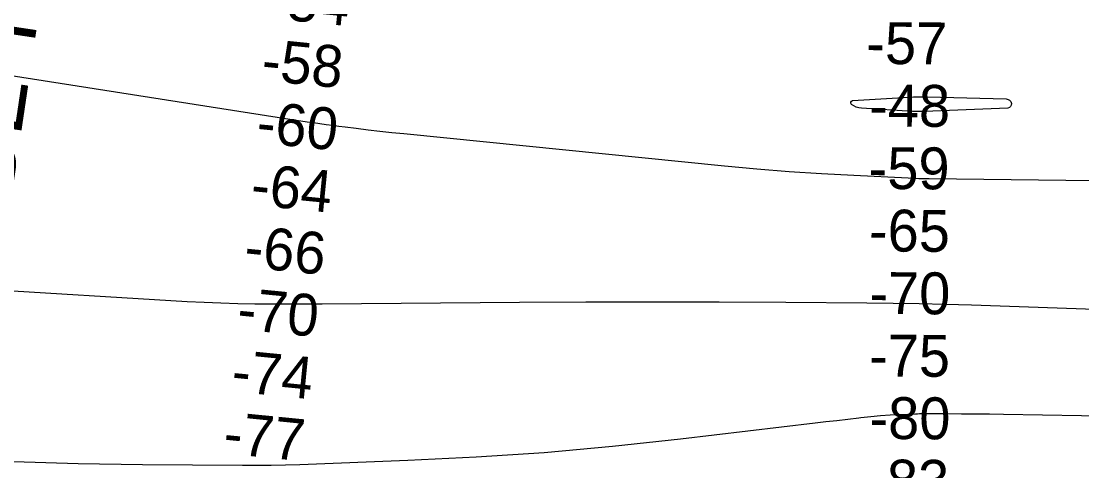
# Model space of a CAD drawing. Extents: x 3535183 to 3573198, y 534952 to 560562.
# Drawn here: x 3563771 to 3565469, y 544340 to 545059 of the extents above; entities that cross this region are included whole.
import ezdxf

# ---------------------------------------------------------------- set-up
doc = ezdxf.new("R2010")
doc.units = 0
for name, color, linetype in [('V-CHAN-NAID', 7, 'Continuous'), ('V-RIVR-RANG', 7, 'Continuous'), ('V-TOPO-MAJR', 7, 'Continuous'), ('V-TOPO-MINR', 7, 'Continuous')]:
    doc.layers.add(name, color=color, linetype=linetype)

msp = doc.modelspace()

# ---------------------------------------------------------------- linework, layer by layer
at = {"layer": 'V-TOPO-MAJR'}
msp.add_lwpolyline([(3565107.4, 544921.9), (3565103.5, 544923.8), (3565099.7, 544926.2), (3565098.7, 544928.2), (3565098.6, 544930), (3565099.7, 544931.3), (3565101.7, 544932.4), (3565192, 544937.8), (3565199.4, 544938.2), (3565206.8, 544938.4), (3565214.1, 544938.4), (3565221.5, 544938.3), (3565347.7, 544935), (3565350.7, 544934.2), (3565353.1, 544932.9), (3565354.9, 544930.6), (3565356, 544927.7), (3565355.7, 544925), (3565354.7, 544922.7), (3565352.8, 544921.3), (3565350.1, 544920.4), (3565216.8, 544914.8), (3565212, 544914.7), (3565207.2, 544914.6), (3565202.4, 544914.8), (3565197.6, 544915), (3565116.1, 544920), (3565111.7, 544920.7), (3565107.4, 544921.9)], dxfattribs=at)
at = {"layer": 'V-TOPO-MINR'}
for points in [[(3566144.3, 544796.1), (3565224.5, 544807), (3565216, 544807.1), (3565207.6, 544807.3), (3565199.2, 544807.6), (3565190.8, 544808), (3565103.8, 544812.2), (3565051.9, 544815.1), (3565000.1, 544818.5), (3564948.3, 544822.7), (3564896.6, 544827.5), (3564383.1, 544878.9), (3564364, 544880.9), (3564345, 544882.9), (3564325.9, 544885.1), (3564306.9, 544887.4), (3564289.3, 544889.6), (3564279.1, 544890.9), (3564268.9, 544892.2), (3564258.7, 544893.6), (3564248.5, 544895), (3564238.3, 544896.5), (3564228.2, 544898), (3564218, 544899.6), (3564207.8, 544901.1), (3563600.7, 544995.7)], [(3565840.2, 544585.7), (3565292, 544604.8), (3565250.2, 544606.1), (3565208.3, 544607.2), (3565166.5, 544607.8), (3565124.6, 544608.3), (3564994.9, 544609.2), (3564888.2, 544609.7), (3564781.5, 544609.9), (3564674.8, 544609.6), (3564568.1, 544609), (3564252.6, 544606.7), (3564225.6, 544606.6), (3564198.5, 544606.5), (3564171.5, 544606.6), (3564144.4, 544606.7), (3564117.4, 544607.2), (3564090.4, 544607.9), (3564063.3, 544609), (3564036.3, 544610.5), (3563372.7, 544651)], [(3566217.7, 544415.2), (3565343.2, 544430), (3565320.8, 544430.3), (3565298.4, 544430.6), (3565276.1, 544430.7), (3565253.7, 544430.8), (3565215.8, 544430.8), (3565212.4, 544430.8), (3565209, 544430.8), (3565205.6, 544430.7), (3565202.2, 544430.6), (3565177.6, 544429.5), (3565162, 544428.7), (3565146.3, 544427.7), (3565130.7, 544426.3), (3565115.1, 544424.6), (3565111.4, 544424.2), (3565093.9, 544422.1), (3565076.4, 544420.1), (3565058.9, 544418), (3565041.5, 544415.9), (3564825.9, 544390.3), (3564717, 544378.6), (3564608.1, 544368.8), (3564498.9, 544361.6), (3564389.7, 544356.1), (3564216.6, 544349.6), (3564193.7, 544348.9), (3564170.9, 544348.4), (3564148, 544348.2), (3564125.1, 544348.2), (3563964.6, 544349.3), (3563861.5, 544351.1), (3563758.4, 544354.1)]]:
    msp.add_lwpolyline(points, dxfattribs=at)

# ---------------------------------------------------------------- texts
at = {"layer": 'V-CHAN-NAID'}
msp.add_text('UNION CARBIDE TAFT NO. 2, 3 (127.8) (3)', height=100, rotation=81.5334, dxfattribs=at).set_placement((3563626.1, 543911))
at = {"layer": 'V-RIVR-RANG'}
for s, rotation, p in [('-54', 354.3447, (3564164.5, 545064.2)), ('-57', 359.6489, (3565123.5, 544991)), ('-58', 354.3447, (3564153.6, 544964.8)), ('-48', 359.6489, (3565128.1, 544891)), ('-60', 354.3447, (3564145.4, 544865.2)), ('-59', 359.6489, (3565127.2, 544791)), ('-64', 354.3447, (3564136.3, 544765.6)), ('-65', 359.6489, (3565127.8, 544691)), ('-66', 354.3447, (3564125.9, 544666.1)), ('-70', 359.6489, (3565128.4, 544591)), ('-70', 354.3447, (3564114.5, 544566.7)), ('-75', 359.6489, (3565128, 544491)), ('-74', 354.3447, (3564105.5, 544467.1)), ('-80', 359.6489, (3565128.6, 544391)), ('-77', 354.3447, (3564092.5, 544367.9)), ('-83', 359.6489, (3565126.6, 544291))]:
    msp.add_text(s, height=67, rotation=rotation, dxfattribs=at).set_placement(p)

doc.saveas('drawing.dxf')
